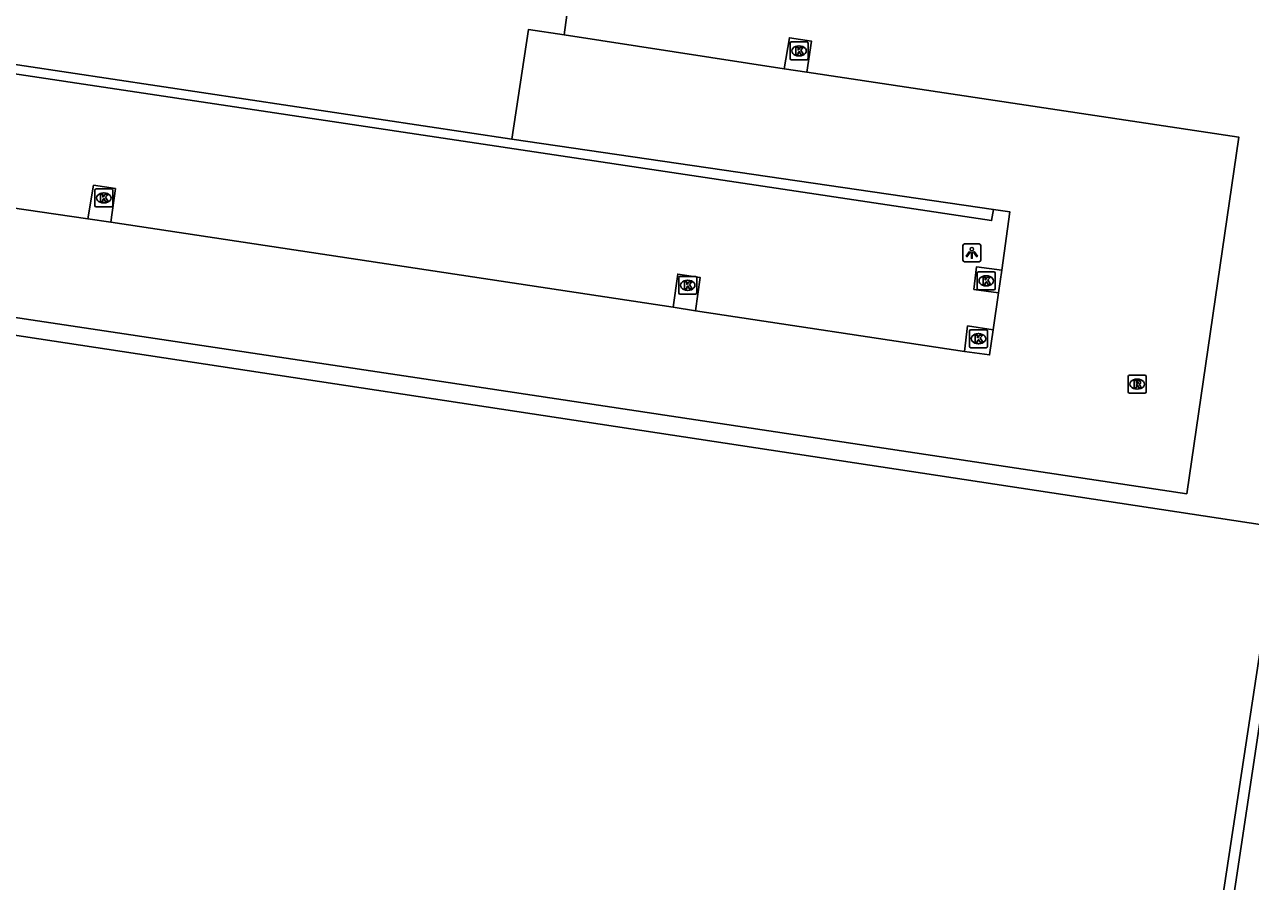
# Model space of a CAD drawing. Extents: x 164150 to 165261, y 382513 to 383432.
# Drawn here: x 164946.8 to 165015, y 382717.7 to 382765.4 of the extents above; entities that cross this region are included whole.
import ezdxf

# ---------------------------------------------------------------- set-up
doc = ezdxf.new("R2010")
doc.units = 0
for name, color, linetype in [('IMGEO_Hek', 7, 'Continuous'), ('IMGEO_Kolk', 7, 'Continuous'), ('IMGEO_Lichtpunt', 7, 'Continuous'), ('IMGEO_Muur', 7, 'Continuous'), ('IMGEO_Parkeervlak_open', 7, 'Continuous'), ('IMGEO_Rioolput', 7, 'Continuous'), ('IMGEO_Voetpad_open', 7, 'Continuous')]:
    doc.layers.add(name, color=color, linetype=linetype)

msp = doc.modelspace()

# ---------------------------------------------------------------- linework, layer by layer
at = {"layer": 'IMGEO_Hek'}
msp.add_lwpolyline([(165016.371, 382737.43), (164917.785, 382752.413)], dxfattribs=at)
at = {"layer": 'IMGEO_Kolk'}
for p, q in [((164989.368, 382763.489), (164989.368, 382764.341)), ((164989.443, 382764.415), (164990.295, 382764.415)), ((164989.856, 382764.195), (164989.881, 382764.195)), ((164990.369, 382764.341), (164990.369, 382763.489)), ((164990.295, 382763.415), (164989.443, 382763.415)), ((164989.879, 382763.635), (164989.854, 382763.635)), ((164950.688, 382755.308), (164950.688, 382756.16)), ((164950.763, 382756.234), (164951.615, 382756.234)), ((164951.176, 382756.014), (164951.201, 382756.014)), ((164951.689, 382756.16), (164951.689, 382755.308)), ((164951.615, 382755.234), (164950.763, 382755.234)), ((164951.199, 382755.454), (164951.174, 382755.454)), ((164983.174, 382750.446), (164983.174, 382751.298)), ((164983.249, 382751.372), (164984.101, 382751.372)), ((164983.662, 382751.152), (164983.687, 382751.152)), ((164984.175, 382751.298), (164984.175, 382750.446)), ((164999.782, 382750.696), (164999.782, 382751.548)), ((164999.857, 382751.622), (165000.709, 382751.622)), ((165000.27, 382751.402), (165000.295, 382751.402)), ((165000.783, 382751.548), (165000.783, 382750.696)), ((164984.101, 382750.372), (164983.249, 382750.372)), ((164983.685, 382750.592), (164983.66, 382750.592)), ((165000.709, 382750.622), (164999.857, 382750.622)), ((165000.293, 382750.842), (165000.268, 382750.842)), ((164999.352, 382747.477), (164999.352, 382748.329)), ((164999.427, 382748.403), (165000.279, 382748.403)), ((165000.353, 382748.329), (165000.353, 382747.477)), ((164999.863, 382747.623), (164999.838, 382747.623)), ((164999.84, 382748.183), (164999.865, 382748.183)), ((165000.279, 382747.403), (164999.427, 382747.403))]:
    msp.add_line(p, q, dxfattribs=at)
for points in [[(164989.368, 382763.489), (164989.368, 382764.341)], [(164989.443, 382764.415), (164990.295, 382764.415)], [(164989.689, 382764.115), (164989.812, 382764.115), (164989.812, 382763.964), (164989.942, 382764.115), (164990.106, 382764.115), (164989.96, 382763.964), (164990.113, 382763.715), (164989.961, 382763.715), (164989.876, 382763.879), (164989.812, 382763.812), (164989.812, 382763.715), (164989.689, 382763.715), (164989.689, 382764.115)], [(164990.369, 382764.341), (164990.369, 382763.489)], [(164990.295, 382763.415), (164989.443, 382763.415)], [(164950.688, 382755.308), (164950.688, 382756.16)], [(164950.763, 382756.234), (164951.615, 382756.234)], [(164951.009, 382755.934), (164951.132, 382755.934), (164951.132, 382755.783), (164951.262, 382755.934), (164951.426, 382755.934), (164951.28, 382755.783), (164951.433, 382755.534), (164951.281, 382755.534), (164951.196, 382755.698), (164951.132, 382755.631), (164951.132, 382755.534), (164951.009, 382755.534), (164951.009, 382755.934)], [(164951.689, 382756.16), (164951.689, 382755.308)], [(164951.615, 382755.234), (164950.763, 382755.234)], [(164983.174, 382750.446), (164983.174, 382751.298)], [(164983.249, 382751.372), (164984.101, 382751.372)], [(164983.495, 382751.072), (164983.618, 382751.072), (164983.618, 382750.921), (164983.748, 382751.072), (164983.912, 382751.072), (164983.766, 382750.921), (164983.919, 382750.672), (164983.767, 382750.672), (164983.682, 382750.836), (164983.618, 382750.769), (164983.618, 382750.672), (164983.495, 382750.672), (164983.495, 382751.072)], [(164984.175, 382751.298), (164984.175, 382750.446)], [(164999.782, 382750.696), (164999.782, 382751.548)], [(164999.857, 382751.622), (165000.709, 382751.622)], [(165000.103, 382751.322), (165000.226, 382751.322), (165000.226, 382751.171), (165000.356, 382751.322), (165000.52, 382751.322), (165000.374, 382751.171), (165000.527, 382750.922), (165000.375, 382750.922), (165000.29, 382751.086), (165000.226, 382751.019), (165000.226, 382750.922), (165000.103, 382750.922), (165000.103, 382751.322)], [(165000.783, 382751.548), (165000.783, 382750.696)], [(164984.101, 382750.372), (164983.249, 382750.372)], [(165000.709, 382750.622), (164999.857, 382750.622)], [(164999.352, 382747.477), (164999.352, 382748.329)], [(164999.427, 382748.403), (165000.279, 382748.403)], [(165000.353, 382748.329), (165000.353, 382747.477)], [(164999.673, 382748.103), (164999.796, 382748.103), (164999.796, 382747.952), (164999.926, 382748.103), (165000.09, 382748.103), (164999.944, 382747.952), (165000.097, 382747.703), (164999.945, 382747.703), (164999.86, 382747.867), (164999.796, 382747.8), (164999.796, 382747.703), (164999.673, 382747.703), (164999.673, 382748.103)], [(165000.279, 382747.403), (164999.427, 382747.403)]]:
    msp.add_lwpolyline(points, dxfattribs=at)
for centre, start, end in [((164989.445, 382764.339), 91.55205, 178.44795), ((164989.445, 382764.339), 91.55205, 178.44795), ((164990.293, 382764.339), 1.55205, 88.44795), ((164990.293, 382764.339), 1.55205, 88.44795), ((164989.445, 382763.491), 181.55205, 268.44795), ((164989.445, 382763.491), 181.55205, 268.44795), ((164990.293, 382763.491), 271.55205, 358.44795), ((164990.293, 382763.491), 271.55205, 358.44795), ((164950.765, 382756.158), 91.55205, 178.44795), ((164950.765, 382756.158), 91.55205, 178.44795), ((164951.613, 382756.158), 1.55205, 88.44795), ((164951.613, 382756.158), 1.55205, 88.44795), ((164950.765, 382755.31), 181.55205, 268.44795), ((164950.765, 382755.31), 181.55205, 268.44795), ((164951.613, 382755.31), 271.55205, 358.44795), ((164951.613, 382755.31), 271.55205, 358.44795), ((164983.251, 382751.296), 91.55205, 178.44795), ((164983.251, 382751.296), 91.55205, 178.44795), ((164984.099, 382751.296), 1.55205, 88.44795), ((164984.099, 382751.296), 1.55205, 88.44795), ((164999.859, 382751.546), 91.55205, 178.44795), ((164999.859, 382751.546), 91.55205, 178.44795), ((165000.707, 382751.546), 1.55205, 88.44795), ((165000.707, 382751.546), 1.55205, 88.44795), ((164983.251, 382750.448), 181.55205, 268.44795), ((164983.251, 382750.448), 181.55205, 268.44795), ((164984.099, 382750.448), 271.55205, 358.44795), ((164984.099, 382750.448), 271.55205, 358.44795), ((164999.859, 382750.698), 181.55205, 268.44795), ((164999.859, 382750.698), 181.55205, 268.44795), ((165000.707, 382750.698), 271.55205, 358.44795), ((165000.707, 382750.698), 271.55205, 358.44795), ((164999.429, 382748.327), 91.55205, 178.44795), ((164999.429, 382748.327), 91.55205, 178.44795), ((165000.277, 382748.327), 1.55205, 88.44795), ((165000.277, 382748.327), 1.55205, 88.44795), ((164999.429, 382747.479), 181.55205, 268.44795), ((164999.429, 382747.479), 181.55205, 268.44795), ((165000.277, 382747.479), 271.55205, 358.44795), ((165000.277, 382747.479), 271.55205, 358.44795)]:
    msp.add_arc(centre, 0.0765, start, end, dxfattribs=at)
for centre, major_axis, ratio, start_param, end_param in [((164989.855, 382763.915), (-0.387, 0.002), 0.722429, 4.712389, 7.853982), ((164989.88, 382763.915), (-0.39, 0.002), 0.717154, 1.570796, 4.712389), ((164951.175, 382755.734), (-0.387, 0.002), 0.722429, 4.712389, 7.853982), ((164951.2, 382755.734), (-0.39, 0.002), 0.717154, 1.570796, 4.712389), ((164983.661, 382750.872), (-0.387, 0.002), 0.722429, 4.712389, 7.853982), ((164983.686, 382750.872), (-0.39, 0.002), 0.717154, 1.570796, 4.712389), ((165000.269, 382751.122), (-0.387, 0.002), 0.722429, 4.712389, 7.853982), ((165000.294, 382751.122), (-0.39, 0.002), 0.717154, 1.570796, 4.712389), ((164999.839, 382747.903), (-0.387, 0.002), 0.722429, 4.712389, 7.853982), ((164999.864, 382747.903), (-0.39, 0.002), 0.717154, 1.570796, 4.712389)]:
    msp.add_ellipse(centre, major_axis=major_axis, ratio=ratio, start_param=start_param, end_param=end_param, dxfattribs=at)
at = {"layer": 'IMGEO_Lichtpunt'}
for p, q in [((164998.983, 382753.085), (164998.983, 382752.278)), ((164998.983, 382753.085), (164998.983, 382752.278)), ((164999.885, 382753.18), (164999.077, 382753.18)), ((164999.885, 382753.18), (164999.077, 382753.18)), ((164999.979, 382752.278), (164999.979, 382753.085)), ((164999.979, 382752.278), (164999.979, 382753.085)), ((164999.077, 382752.184), (164999.885, 382752.184)), ((164999.077, 382752.184), (164999.885, 382752.184))]:
    msp.add_line(p, q, dxfattribs=at)
for points in [[(164999.357, 382752.749), (164999.396, 382752.721), (164999.208, 382752.459), (164999.17, 382752.486), (164999.357, 382752.749)], [(164999.459, 382752.701), (164999.506, 382752.701), (164999.506, 382752.379), (164999.459, 382752.379), (164999.459, 382752.701)], [(164999.569, 382752.721), (164999.607, 382752.748), (164999.794, 382752.486), (164999.755, 382752.458), (164999.569, 382752.721)]]:
    msp.add_lwpolyline(points, dxfattribs=at)
msp.add_circle((164999.482, 382752.883), 0.0994, dxfattribs=at)
for centre, start, end in [((164999.077, 382753.085), 90, 180), ((164999.077, 382753.085), 90, 180), ((164999.885, 382753.085), 0, 90), ((164999.885, 382753.085), 0, 90), ((164999.077, 382752.278), 180, 270), ((164999.077, 382752.278), 180, 270), ((164999.885, 382752.278), 270, 0), ((164999.885, 382752.278), 270, 360)]:
    msp.add_arc(centre, 0.0946, start, end, dxfattribs=at)
at = {"layer": 'IMGEO_Muur'}
for points in [[(165009.071, 382611.02), (165008.953, 382610.331), (164997.52, 382612.103), (165020.819, 382765.438), (164978.237, 382771.852), (164978.243, 382771.887)], [(164973.881, 382759), (164912.216, 382768.303)], [(165021.417, 382765.877), (165013.461, 382712.992), (165051.904, 382743.642), (165046.284, 382750.667), (165046.863, 382751.124), (165052.963, 382743.453), (165013.309, 382711.956), (164998.342, 382612.71), (165009.071, 382611.02)], [(165000.69, 382755.098), (165000.582, 382754.478), (164946.117, 382762.666)], [(164973.881, 382759), (165000.69, 382755.098)]]:
    msp.add_lwpolyline(points, dxfattribs=at)
at = {"layer": 'IMGEO_Parkeervlak_open'}
msp.add_lwpolyline([(164976.956, 382765.895), (164976.796, 382764.799)], dxfattribs=at)
at = {"layer": 'IMGEO_Rioolput'}
for p, q in [((165008.177, 382744.949), (165008.177, 382745.801)), ((165008.252, 382745.875), (165009.104, 382745.875)), ((165008.665, 382745.655), (165008.69, 382745.655)), ((165009.178, 382745.801), (165009.178, 382744.949)), ((165009.104, 382744.875), (165008.252, 382744.875)), ((165008.688, 382745.095), (165008.663, 382745.095))]:
    msp.add_line(p, q, dxfattribs=at)
for points in [[(165008.177, 382744.949), (165008.177, 382745.801)], [(165008.252, 382745.875), (165009.104, 382745.875)], [(165008.766, 382745.573), (165008.514, 382745.575), (165008.514, 382745.175)], [(165009.178, 382745.801), (165009.178, 382744.949)], [(165009.104, 382744.875), (165008.252, 382744.875)], [(165008.514, 382745.175), (165008.638, 382745.175), (165008.638, 382745.337), (165008.649, 382745.337)], [(165008.692, 382745.494), (165008.638, 382745.494), (165008.638, 382745.413)], [(165008.638, 382745.413), (165008.69, 382745.413)], [(165008.696, 382745.308), (165008.767, 382745.175), (165008.907, 382745.175), (165008.842, 382745.301)]]:
    msp.add_lwpolyline(points, dxfattribs=at)
for centre, radius, start, end in [((165008.254, 382745.799), 0.0765, 91.55205, 178.44795), ((165008.254, 382745.799), 0.0765, 91.55205, 178.44795), ((165008.765, 382745.463), 0.109, 350.36119, 89.41601), ((165009.102, 382745.799), 0.0765, 1.55205, 88.44795), ((165009.102, 382745.799), 0.0765, 1.55205, 88.44795), ((165008.254, 382744.951), 0.0765, 181.55205, 268.44795), ((165008.254, 382744.951), 0.0765, 181.55205, 268.44795), ((165008.648, 382745.284), 0.0533, 26.02933, 88.69889), ((165008.674, 382745.602), 0.19, 274.7715, 282.96867), ((165008.698, 382745.398), 0.0964, 77.00612, 93.18647), ((165008.712, 382745.455), 0.0378, 276.66336, 79.67722), ((165008.763, 382745.463), 0.112, 277.58423, 350.98172), ((165008.747, 382745.248), 0.108, 29.51342, 73.79051), ((165009.102, 382744.951), 0.0765, 271.55205, 358.44795), ((165009.102, 382744.951), 0.0765, 271.55205, 358.44795)]:
    msp.add_arc(centre, radius, start, end, dxfattribs=at)
for centre, major_axis, ratio, start_param, end_param in [((165008.664, 382745.375), (-0.387, 0.002), 0.722429, 4.712389, 7.853982), ((165008.689, 382745.375), (-0.39, 0.002), 0.717154, 1.570796, 4.712389)]:
    msp.add_ellipse(centre, major_axis=major_axis, ratio=ratio, start_param=start_param, end_param=end_param, dxfattribs=at)
at = {"layer": 'IMGEO_Voetpad_open'}
for points in [[(164976.796, 382764.799), (164974.815, 382765.103), (164973.881, 382759)], [(164989.047, 382762.916), (164976.796, 382764.799)], [(164989.047, 382762.916), (164989.328, 382764.65), (164990.564, 382764.45), (164990.297, 382762.731)], [(164918.462, 382753.249), (164968.621, 382745.721), (165011.436, 382739.279), (165014.336, 382759.108), (164990.297, 382762.731)], [(164990.297, 382762.731), (164989.047, 382762.916)], [(164950.302, 382754.564), (164950.621, 382756.442), (164951.835, 382756.253), (164951.584, 382754.389)], [(164950.302, 382754.564), (164945.061, 382755.338)], [(164951.584, 382754.389), (164950.302, 382754.564)], [(165000.69, 382755.098), (165001.603, 382754.957), (165001.154, 382751.707)], [(164982.858, 382749.666), (164951.584, 382754.389)], [(165000.966, 382750.446), (164999.598, 382750.641), (164999.74, 382751.893), (165001.154, 382751.707)], [(165001.154, 382751.707), (165000.966, 382750.446)], [(164982.858, 382749.666), (164983.124, 382751.501), (164984.372, 382751.301), (164984.115, 382749.452)], [(165000.966, 382750.446), (165000.669, 382748.402)], [(164984.115, 382749.452), (164982.858, 382749.666)], [(164999.071, 382747.195), (164984.115, 382749.452)], [(165000.669, 382748.402), (164999.245, 382748.617), (164999.071, 382747.195)], [(165000.669, 382748.402), (165000.471, 382747.002), (164999.071, 382747.195)]]:
    msp.add_lwpolyline(points, dxfattribs=at)

doc.saveas('drawing.dxf')
